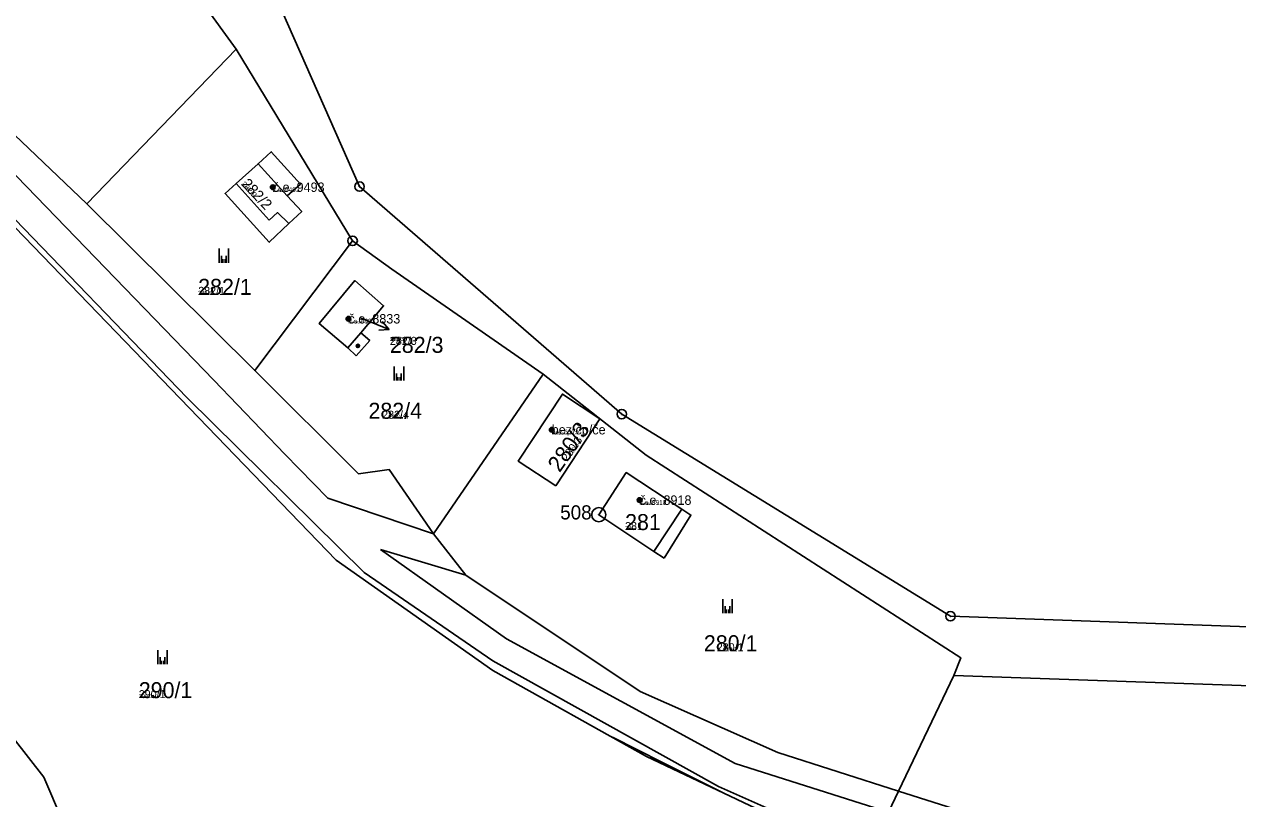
# Model space of a CAD drawing. Extents: x -759873 to -758487, y -975024 to -973516.
# Drawn here: x -758816.8 to -758688, y -974464.3 to -974382.1 of the extents above; entities that cross this region are included whole.
import ezdxf

# ---------------------------------------------------------------- set-up
doc = ezdxf.new("R2010")
doc.units = 0
for name, color, linetype in [('KAT_02_hranice parcel', 7, 'Continuous'), ('KAT_03_1000_st čísla parcelní', 7, 'Continuous'), ('KAT_03_1000_čísla parcelní', 7, 'Continuous'), ('KAT_03_1000_čísla popisná', 7, 'Continuous'), ('KAT_03_250_st čísla parcelní', 7, 'Continuous'), ('KAT_03_250_čísla parcelní', 7, 'Continuous'), ('KAT_03_250_čísla popisná', 7, 'Continuous'), ('KAT_03_500_st čísla parcelní', 7, 'Continuous'), ('KAT_03_500_čísla parcelní', 7, 'Continuous'), ('KAT_03_500_čísla popisná', 7, 'Continuous'), ('KAT_04_vnitřní kresba', 7, 'Continuous'), ('KAT_05_1000_značky kultur', 7, 'Continuous'), ('KAT_05_250_značky kultur', 7, 'Continuous'), ('KAT_05_500_značky kultur', 7, 'Continuous'), ('KAT_07_1000_značky budov', 7, 'Continuous'), ('KAT_07_250_značky budov', 7, 'Continuous'), ('KAT_07_500_značky budov', 7, 'Continuous'), ('KAT_10_věcná břemena', 7, 'Continuous'), ('KAT_11_značky bodu BP', 7, 'Continuous'), ('KAT_12_pomocná šipka', 7, 'Continuous'), ('KAT_14_plocha_budovy', 7, 'Continuous'), ('KAT_14_plocha_pozemek', 7, 'Continuous')]:
    doc.layers.add(name, color=color, linetype=linetype)

msp = doc.modelspace()

# ---------------------------------------------------------------- linework, layer by layer
at = {"layer": 'KAT_02_hranice parcel'}
for p, q in [((-758794.34, -974384.71), (-758810.18, -974401.15)), ((-758794.34, -974384.71), (-758781.96, -974405.06)), ((-758792.35, -974418.84), (-758810.18, -974401.15)), ((-758792.35, -974418.84), (-758781.96, -974405.06)), ((-758761.72, -974419.22), (-758773.37, -974436.18)), ((-758718.12, -974451.24), (-758723.99, -974463.52))]:
    msp.add_line(p, q, dxfattribs=at)
for points in [[(-758632.75, -974453.28), (-758635.81, -974453.89), (-758660.34, -974450.22), (-758670.25, -974448.59), (-758679.84, -974446.31), (-758718.48, -974444.93), (-758753.38, -974423.47), (-758781.23, -974399.3), (-758797.06, -974363.45), (-758834.16, -974346.1), (-758865.99, -974333.25), (-758907.24, -974318.32), (-758952.22, -974315.62)], [(-758822.78, -974356.75), (-758805.35, -974369.54), (-758794.34, -974384.71)], [(-758697.83, -974596.44), (-758723.53, -974581.66), (-758758.5, -974544.23), (-758796.32, -974507.97), (-758808.82, -974475.92), (-758814.76, -974462.01), (-758845.88, -974422.17), (-758854.49, -974404.19), (-758863.43, -974395.34), (-758883.13, -974381.25), (-758920.39, -974363.49)], [(-758920.39, -974363.49), (-758901.31, -974364.72), (-758886.55, -974368.01), (-758862.06, -974374.57), (-758847.81, -974380.27), (-758833.47, -974388.69), (-758822.73, -974398.57), (-758783.72, -974438.99), (-758767.08, -974450.68), (-758750.74, -974459.82), (-758727.47, -974470.86)], [(-758810.18, -974401.15), (-758829.43, -974382.81), (-758829.57, -974379.17), (-758836.14, -974378.49)], [(-758787.37, -974401.96), (-758788.75, -974403.22), (-758790.81, -974405.21), (-758795.5, -974400.05), (-758794.33, -974398.99), (-758792, -974396.87), (-758790.61, -974395.6), (-758787.5, -974399.03), (-758788.91, -974400.27), (-758787.37, -974401.96)], [(-758781.96, -974405.06), (-758777.78, -974408.08), (-758761.72, -974419.22)], [(-758781.58, -974417.27), (-758780.15, -974415.66), (-758781.1, -974414.85), (-758778.68, -974411.96), (-758781.71, -974409.28), (-758785.5, -974413.85), (-758782.47, -974416.43), (-758781.58, -974417.27)], [(-758773.37, -974436.18), (-758778.07, -974429.36), (-758781.33, -974429.8), (-758792.35, -974418.84)], [(-758761.72, -974419.22), (-758750.8, -974427.84), (-758717.38, -974449.33), (-758718.12, -974451.24)], [(-758760.39, -974431.07), (-758755.71, -974423.97), (-758759.69, -974421.34), (-758764.38, -974428.45), (-758760.39, -974431.07)], [(-758748.87, -974438.77), (-758746.03, -974434.18), (-758746.99, -974433.55), (-758752.91, -974429.68), (-758755.82, -974434.15), (-758749.97, -974438.04), (-758748.87, -974438.77)], [(-758723.99, -974463.52), (-758736.81, -974459.41), (-758751.44, -974452.92), (-758769.93, -974440.57), (-758773.37, -974436.18)], [(-758718.12, -974451.24), (-758682.5, -974452.45), (-758640.39, -974457.49), (-758627.86, -974462.19)], [(-758727.47, -974470.86), (-758727.11, -974470.1), (-758725.04, -974465.74), (-758723.99, -974463.52)], [(-758597.31, -974492.42), (-758602.67, -974491.26), (-758657.21, -974479.48), (-758695.33, -974472.59), (-758723.99, -974463.52)]]:
    msp.add_lwpolyline(points, dxfattribs=at)
at = {"layer": 'KAT_03_1000_čísla popisná'}
for centre in [(-758790.44, -974399.37), (-758782.4, -974413.34), (-758760.82, -974425.12), (-758751.48, -974432.6)]:
    msp.add_circle(centre, 0.25, dxfattribs=at)
at = {"layer": 'KAT_03_250_čísla popisná'}
for centre in [(-758790.44, -974399.37), (-758782.4, -974413.34), (-758760.82, -974425.12), (-758751.48, -974432.6)]:
    msp.add_circle(centre, 0.0625, dxfattribs=at)
at = {"layer": 'KAT_03_500_čísla popisná'}
for centre in [(-758790.44, -974399.37), (-758782.4, -974413.34), (-758760.82, -974425.12), (-758751.48, -974432.6)]:
    msp.add_circle(centre, 0.125, dxfattribs=at)
at = {"layer": 'KAT_04_vnitřní kresba'}
for p, q in [((-758822.99, -974392.7), (-758796.69, -974419.85)), ((-758825.28, -974395.07), (-758799.53, -974421.75)), ((-758792, -974396.87), (-758788.91, -974400.27)), ((-758794.33, -974398.99), (-758790.82, -974402.87)), ((-758790.82, -974402.87), (-758789.93, -974402.06)), ((-758789.93, -974402.06), (-758788.75, -974403.22)), ((-758782.47, -974416.43), (-758781.1, -974414.85)), ((-758796.69, -974419.85), (-758789.15, -974427.73)), ((-758799.53, -974421.75), (-758780.74, -974440.29)), ((-758789.15, -974427.73), (-758784.61, -974432.39)), ((-758784.61, -974432.39), (-758773.37, -974436.18)), ((-758749.97, -974438.04), (-758746.99, -974433.55)), ((-758779.01, -974437.84), (-758769.93, -974440.57)), ((-758779.01, -974437.84), (-758765.63, -974447.32)), ((-758780.74, -974440.29), (-758767.08, -974449.68)), ((-758765.63, -974447.32), (-758741.35, -974460.56)), ((-758767.08, -974449.68), (-758743.1, -974463)), ((-758741.35, -974460.56), (-758725.04, -974465.74)), ((-758743.1, -974463), (-758727.14, -974470.09))]:
    msp.add_line(p, q, dxfattribs=at)
at = {"layer": 'KAT_05_1000_značky kultur'}
for p, q in [((-758796.13, -974407.39), (-758796.13, -974405.89)), ((-758795.13, -974407.39), (-758795.13, -974405.89)), ((-758777.54, -974419.9), (-758777.54, -974418.4)), ((-758776.54, -974419.9), (-758776.54, -974418.4)), ((-758742.66, -974444.6), (-758742.66, -974443.1)), ((-758741.66, -974444.6), (-758741.66, -974443.1)), ((-758802.65, -974450.03), (-758802.65, -974448.53)), ((-758801.65, -974450.03), (-758801.65, -974448.53))]:
    msp.add_line(p, q, dxfattribs=at)
at = {"layer": 'KAT_05_250_značky kultur'}
for p, q in [((-758795.75, -974407.39), (-758795.75, -974407.02)), ((-758795.5, -974407.39), (-758795.5, -974407.02)), ((-758777.16, -974419.9), (-758777.16, -974419.53)), ((-758776.91, -974419.9), (-758776.91, -974419.53)), ((-758742.28, -974444.6), (-758742.28, -974444.22)), ((-758742.03, -974444.6), (-758742.03, -974444.22)), ((-758802.27, -974450.03), (-758802.27, -974449.66)), ((-758802.02, -974450.03), (-758802.02, -974449.66))]:
    msp.add_line(p, q, dxfattribs=at)
at = {"layer": 'KAT_05_500_značky kultur'}
for p, q in [((-758795.88, -974407.39), (-758795.88, -974406.64)), ((-758795.38, -974407.39), (-758795.38, -974406.64)), ((-758777.29, -974419.9), (-758777.29, -974419.15)), ((-758776.79, -974419.9), (-758776.79, -974419.15)), ((-758742.41, -974444.6), (-758742.41, -974443.85)), ((-758741.91, -974444.6), (-758741.91, -974443.85)), ((-758802.4, -974450.03), (-758802.4, -974449.28)), ((-758801.9, -974450.03), (-758801.9, -974449.28))]:
    msp.add_line(p, q, dxfattribs=at)
at = {"layer": 'KAT_07_1000_značky budov'}
for centre in [(-758790.45, -974399.37), (-758782.41, -974413.34), (-758781.4, -974416.22), (-758760.83, -974425.12), (-758751.49, -974432.6)]:
    msp.add_circle(centre, 0.175, dxfattribs=at)
at = {"layer": 'KAT_07_250_značky budov'}
for centre in [(-758790.44, -974399.37), (-758782.4, -974413.34), (-758781.39, -974416.22), (-758760.82, -974425.12), (-758751.48, -974432.6)]:
    msp.add_circle(centre, 0.0437, dxfattribs=at)
at = {"layer": 'KAT_07_500_značky budov'}
for centre in [(-758790.44, -974399.37), (-758782.4, -974413.34), (-758781.39, -974416.22), (-758760.82, -974425.12), (-758751.48, -974432.6)]:
    msp.add_circle(centre, 0.0875, dxfattribs=at)
at = {"layer": 'KAT_10_věcná břemena'}
msp.add_lwpolyline([(-758754.38, -974457.77), (-758750.74, -974459.82), (-758742.88, -974463.55), (-758749.07, -974460.45)], close=True, dxfattribs=at)
at = {"layer": 'KAT_11_značky bodu BP'}
for centre, radius in [((-758781.23, -974399.3), 0.5), ((-758781.23, -974399.3), 0.0303), ((-758781.96, -974405.06), 0.5), ((-758781.96, -974405.06), 0.0303), ((-758753.38, -974423.47), 0.5), ((-758753.38, -974423.47), 0.0303), ((-758755.82, -974434.15), 0.75), ((-758755.82, -974434.15), 0.03), ((-758718.48, -974444.93), 0.5), ((-758718.48, -974444.93), 0.0303)]:
    msp.add_circle(centre, radius, dxfattribs=at)
at = {"layer": 'KAT_12_pomocná šipka'}
for p, q in [((-758781.19, -974413.21), (-758780.86, -974413.35)), ((-758780.86, -974413.35), (-758778.08, -974414.47)), ((-758778.08, -974414.47), (-758779.19, -974414.56)), ((-758778.08, -974414.47), (-758778.82, -974413.64))]:
    msp.add_line(p, q, dxfattribs=at)
at = {"layer": 'KAT_14_plocha_budovy'}
for points in [[(-758790.82, -974402.87), (-758789.93, -974402.06), (-758788.75, -974403.22), (-758787.37, -974401.96), (-758788.91, -974400.27), (-758792, -974396.87), (-758794.33, -974398.99)], [(-758781.1, -974414.85), (-758778.68, -974411.96), (-758781.71, -974409.28), (-758785.5, -974413.85), (-758782.47, -974416.43)], [(-758760.39, -974431.07), (-758755.71, -974423.97), (-758759.69, -974421.34), (-758764.38, -974428.45)], [(-758755.82, -974434.15), (-758749.97, -974438.04), (-758746.99, -974433.55), (-758752.91, -974429.68)]]:
    msp.add_lwpolyline(points, close=True, dxfattribs=at)
at = {"layer": 'KAT_14_plocha_pozemek'}
for points in [[(-758834.16, -974346.1), (-758797.06, -974363.45), (-758781.23, -974399.3), (-758753.38, -974423.47), (-758718.48, -974444.93), (-758679.84, -974446.31), (-758670.25, -974448.59), (-758660.34, -974450.22), (-758635.81, -974453.89), (-758632.75, -974453.28), (-758613.64, -974443.17), (-758592.01, -974425.87), (-758584.15, -974408.39), (-758577.48, -974373.63), (-758560.12, -974371.49), (-758566.72, -974342.84), (-758577.45, -974305.32), (-758579.96, -974284.59)], [(-758822.78, -974356.75), (-758805.35, -974369.54), (-758794.34, -974384.71), (-758781.96, -974405.06), (-758777.78, -974408.08), (-758761.72, -974419.22), (-758750.8, -974427.84), (-758717.38, -974449.33), (-758718.12, -974451.24), (-758682.5, -974452.45), (-758640.39, -974457.49), (-758627.86, -974462.19), (-758632.75, -974453.28), (-758635.81, -974453.89), (-758660.34, -974450.22), (-758670.25, -974448.59), (-758679.84, -974446.31), (-758718.48, -974444.93), (-758753.38, -974423.47), (-758781.23, -974399.3), (-758797.06, -974363.45), (-758834.16, -974346.1)], [(-758822.73, -974398.57), (-758783.72, -974438.99), (-758767.08, -974450.68), (-758750.74, -974459.82), (-758727.47, -974470.86), (-758727.11, -974470.1), (-758725.04, -974465.74), (-758723.99, -974463.52), (-758736.81, -974459.41), (-758751.44, -974452.92), (-758769.93, -974440.57), (-758773.37, -974436.18), (-758778.07, -974429.36), (-758781.33, -974429.8), (-758792.35, -974418.84), (-758810.18, -974401.15), (-758829.43, -974382.81)], [(-758648.23, -974539.32), (-758713.61, -974519.76), (-758712.61, -974515.26), (-758653.42, -974532.21), (-758642.99, -974531.28), (-758611.55, -974539.9), (-758608.18, -974528.3), (-758651.5, -974518.9), (-758706.61, -974498.3), (-758704.47, -974494.86), (-758650.34, -974512.39), (-758606.38, -974521.63), (-758602.31, -974501.43), (-758640.63, -974495.69), (-758639.55, -974491.51), (-758699.13, -974481.04), (-758727.47, -974470.86), (-758750.74, -974459.82), (-758767.08, -974450.68), (-758783.72, -974438.99), (-758822.73, -974398.57)], [(-758845.88, -974422.17), (-758814.76, -974462.01), (-758808.82, -974475.92), (-758796.32, -974507.97), (-758758.5, -974544.23)]]:
    msp.add_lwpolyline(points, dxfattribs=at)
for points in [[(-758822.78, -974356.75), (-758836.14, -974378.49), (-758829.57, -974379.17), (-758829.43, -974382.81), (-758810.18, -974401.15), (-758794.34, -974384.71), (-758805.35, -974369.54)], [(-758697.83, -974596.44), (-758723.53, -974581.66), (-758758.5, -974544.23), (-758796.32, -974507.97), (-758808.82, -974475.92), (-758814.76, -974462.01), (-758845.88, -974422.17), (-758854.49, -974404.19), (-758863.43, -974395.34), (-758883.13, -974381.25), (-758920.39, -974363.49), (-758930.04, -974363.17), (-758881.44, -974386.63), (-758867.55, -974396.24), (-758858.57, -974407.31), (-758849.06, -974423.37), (-758818.74, -974463.59), (-758812.66, -974475.2), (-758797.73, -974511.01), (-758760.58, -974546.71), (-758726.38, -974585.65), (-758699.89, -974599.55)], [(-758792.35, -974418.84), (-758781.96, -974405.06), (-758794.34, -974384.71), (-758810.18, -974401.15)], [(-758787.37, -974401.96), (-758788.75, -974403.22), (-758790.81, -974405.21), (-758795.5, -974400.05), (-758794.33, -974398.99), (-758792, -974396.87), (-758790.61, -974395.6), (-758787.5, -974399.03), (-758788.91, -974400.27)], [(-758787.37, -974401.96), (-758788.91, -974400.27), (-758787.5, -974399.03), (-758790.61, -974395.6), (-758792, -974396.87), (-758794.33, -974398.99), (-758795.5, -974400.05), (-758790.81, -974405.21), (-758788.75, -974403.22)], [(-758781.96, -974405.06), (-758792.35, -974418.84), (-758781.33, -974429.8), (-758778.07, -974429.36), (-758773.37, -974436.18), (-758761.72, -974419.22), (-758777.78, -974408.08)], [(-758781.58, -974417.27), (-758780.15, -974415.66), (-758781.1, -974414.85), (-758778.68, -974411.96), (-758781.71, -974409.28), (-758785.5, -974413.85), (-758782.47, -974416.43)], [(-758781.58, -974417.27), (-758782.47, -974416.43), (-758785.5, -974413.85), (-758781.71, -974409.28), (-758778.68, -974411.96), (-758781.1, -974414.85), (-758780.15, -974415.66)], [(-758773.37, -974436.18), (-758769.93, -974440.57), (-758751.44, -974452.92), (-758736.81, -974459.41), (-758723.99, -974463.52), (-758718.12, -974451.24), (-758717.38, -974449.33), (-758750.8, -974427.84), (-758761.72, -974419.22)], [(-758760.39, -974431.07), (-758755.71, -974423.97), (-758759.69, -974421.34), (-758764.38, -974428.45)], [(-758760.39, -974431.07), (-758764.38, -974428.45), (-758759.69, -974421.34), (-758755.71, -974423.97)], [(-758748.87, -974438.77), (-758746.03, -974434.18), (-758746.99, -974433.55), (-758752.91, -974429.68), (-758755.82, -974434.15), (-758749.97, -974438.04)], [(-758748.87, -974438.77), (-758749.97, -974438.04), (-758755.82, -974434.15), (-758752.91, -974429.68), (-758746.99, -974433.55), (-758746.03, -974434.18)], [(-758626.75, -974464.95), (-758627.86, -974462.19), (-758640.39, -974457.49), (-758682.5, -974452.45), (-758718.12, -974451.24), (-758723.99, -974463.52), (-758695.33, -974472.59), (-758657.21, -974479.48), (-758602.67, -974491.26), (-758597.31, -974492.42), (-758588.63, -974471.08), (-758595.89, -974469.25)], [(-758597.31, -974492.42), (-758602.67, -974491.26), (-758657.21, -974479.48), (-758695.33, -974472.59), (-758723.99, -974463.52), (-758725.04, -974465.74), (-758727.11, -974470.1), (-758727.47, -974470.86), (-758699.13, -974481.04), (-758639.55, -974491.51), (-758604.44, -974497.84), (-758599.61, -974498.06)]]:
    msp.add_lwpolyline(points, close=True, dxfattribs=at)

# ---------------------------------------------------------------- texts
at = {"layer": 'KAT_03_1000_st čísla parcelní'}
for s, height, rotation, p in [('282/2', 1.139, 313, (-758793.83, -974399.08)), ('280/3', 1.7, 55, (-758759.98, -974429.74))]:
    msp.add_text(s, height=height, rotation=rotation, dxfattribs=at).set_placement(p)
for s, p in [('282/3', (-758778, -974416.96)), ('281', (-758753.03, -974435.78))]:
    msp.add_text(s, height=1.7, dxfattribs=at).set_placement(p)
at = {"layer": 'KAT_03_1000_čísla parcelní'}
for s, p in [('282/1', (-758798.36, -974410.8)), ('282/4', (-758780.28, -974423.96)), ('280/1', (-758744.66, -974448.65)), ('290/1', (-758804.67, -974453.63))]:
    msp.add_text(s, height=1.7, dxfattribs=at).set_placement(p)
at = {"layer": 'KAT_03_1000_čísla popisná'}
for s, p in [('č.e. 9493', (-758790.44, -974399.87)), ('č.e. 8833', (-758782.4, -974413.84)), ('bez čp/če', (-758760.82, -974425.62)), ('č.e. 8918', (-758751.48, -974433.1))]:
    msp.add_text(s, height=1, dxfattribs=at).set_placement(p)
at = {"layer": 'KAT_03_250_st čísla parcelní'}
for s, height, rotation, p in [('282/2', 0.285, 313, (-758793.83, -974399.08)), ('280/3', 0.425, 55, (-758758.73, -974427.95))]:
    msp.add_text(s, height=height, rotation=rotation, dxfattribs=at).set_placement(p)
for s, p in [('282/3', (-758778, -974415.69)), ('281', (-758753.03, -974435.78))]:
    msp.add_text(s, height=0.425, dxfattribs=at).set_placement(p)
at = {"layer": 'KAT_03_250_čísla parcelní'}
for s, p in [('282/1', (-758798.36, -974410.8)), ('282/4', (-758778.1, -974423.96)), ('280/1', (-758742.6, -974448.65)), ('290/1', (-758804.67, -974453.63))]:
    msp.add_text(s, height=0.425, dxfattribs=at).set_placement(p)
at = {"layer": 'KAT_03_250_čísla popisná'}
for s, p in [('č.e. 9493', (-758790.44, -974399.87)), ('č.e. 8833', (-758782.4, -974413.84)), ('bez čp/če', (-758760.82, -974425.62)), ('č.e. 8918', (-758751.48, -974433.1))]:
    msp.add_text(s, height=0.25, dxfattribs=at).set_placement(p)
at = {"layer": 'KAT_03_500_st čísla parcelní'}
for s, height, rotation, p in [('282/2', 0.569, 313, (-758793.83, -974399.08)), ('280/3', 0.85, 55, (-758759.15, -974428.54))]:
    msp.add_text(s, height=height, rotation=rotation, dxfattribs=at).set_placement(p)
for s, p in [('282/3', (-758778, -974416.11)), ('281', (-758753.03, -974435.78))]:
    msp.add_text(s, height=0.85, dxfattribs=at).set_placement(p)
at = {"layer": 'KAT_03_500_čísla parcelní'}
for s, p in [('282/1', (-758798.36, -974410.8)), ('282/4', (-758778.83, -974423.96)), ('280/1', (-758743.29, -974448.65)), ('290/1', (-758804.67, -974453.63))]:
    msp.add_text(s, height=0.85, dxfattribs=at).set_placement(p)
at = {"layer": 'KAT_03_500_čísla popisná'}
for s, p in [('č.e. 9493', (-758790.44, -974399.87)), ('č.e. 8833', (-758782.4, -974413.84)), ('bez čp/če', (-758760.82, -974425.62)), ('č.e. 8918', (-758751.48, -974433.1))]:
    msp.add_text(s, height=0.5, dxfattribs=at).set_placement(p)
at = {"layer": 'KAT_11_značky bodu BP'}
msp.add_text('508', height=1.5, dxfattribs=at).set_placement((-758759.92, -974434.65))

doc.saveas('drawing.dxf')
